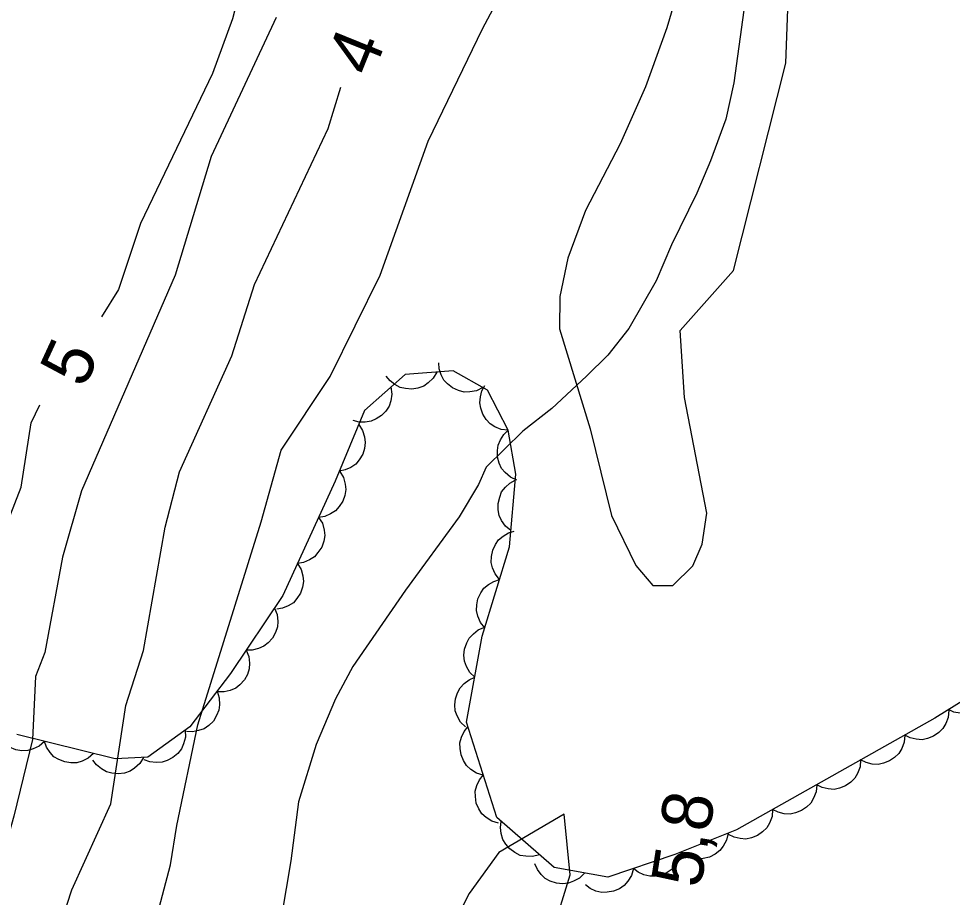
# Model space of a CAD drawing. Extents: x 282461 to 284471, y 5554090 to 5557646.
# Drawn here: x 283789.6 to 283845.1, y 5555267.6 to 5555319.8 of the extents above; entities that cross this region are included whole.
import ezdxf

# ---------------------------------------------------------------- set-up
doc = ezdxf.new("R2010")
doc.units = 0
for name, color, linetype in [('Niveau 1', 7, 'Continuous'), ('Niveau 2', 7, 'Continuous'), ('Niveau 22', 7, 'Continuous'), ('Niveau 3', 7, 'Continuous'), ('Niveau 44', 7, 'Continuous')]:
    doc.layers.add(name, color=color, linetype=linetype)

msp = doc.modelspace()

# ---------------------------------------------------------------- linework, layer by layer
at = {"layer": 'Niveau 1'}
for points in [[(283804, 5555326.4), (283802.31, 5555319.82), (283801.12, 5555316.56), (283796.84, 5555307.66), (283795.53, 5555303.73), (283794.52, 5555302.1)], [(283829.5, 5555324.05), (283828.1, 5555319.29), (283826.83, 5555315.78), (283825.33, 5555312.38), (283823.26, 5555308.42), (283822.22, 5555305.59), (283821.75, 5555303.32), (283821.73, 5555301.4), (283823.55, 5555295.45), (283824.82, 5555290.31), (283826.26, 5555287.34), (283827.27, 5555286.15), (283828.46, 5555286.14), (283829.65, 5555287.32), (283830.19, 5555288.6), (283830.48, 5555290.44), (283829.15, 5555297.32), (283828.9, 5555301.29), (283832.05, 5555304.87), (283835.17, 5555317.19), (283835.45, 5555324.69)], [(283797.01, 5555263.46), (283798.63, 5555269.55), (283798.99, 5555271.89), (283800.25, 5555277.87), (283804.01, 5555289.92), (283805.2, 5555294.19), (283808.11, 5555298.56), (283811.08, 5555304.59), (283813.93, 5555312.54), (283817.16, 5555319.22), (283818.89, 5555322.51)], [(283788.63, 5555289.08), (283789.76, 5555291.98), (283790.34, 5555295.81), (283790.86, 5555296.88)], [(283821.31, 5555265.54), (283822.36, 5555268.95), (283822, 5555272.56), (283818.12, 5555270.28), (283816.36, 5555267.84), (283814.42, 5555264.01)]]:
    msp.add_lwpolyline(points, dxfattribs=at)
at = {"layer": 'Niveau 2'}
for points in [[(283804.9, 5555319.9), (283801.03, 5555311.63), (283798.9, 5555304.59), (283793.34, 5555291.77), (283792.21, 5555287.82), (283791.15, 5555282.17), (283790.6, 5555280.74), (283790.43, 5555276.99)], [(283789.48, 5555255.91), (283790.81, 5555262.03), (283792.77, 5555268.06), (283795.07, 5555273.17), (283795.96, 5555279.01), (283797.01, 5555282.29), (283798.3, 5555289.62), (283799.15, 5555292.9), (283802.26, 5555299.79), (283803.61, 5555304.02), (283807.98, 5555313.29), (283808.74, 5555315.75)], [(283790.43, 5555276.99), (283789.31, 5555272.44), (283788.19, 5555268.48), (283787.06, 5555265.33), (283785.92, 5555262.52), (283782.72, 5555257.37), (283780.29, 5555255.37), (283777.5, 5555254.88), (283775.28, 5555254.74), (283772.14, 5555254.36), (283766.24, 5555252.99), (283764.93, 5555247.89), (283764.4, 5555244.56), (283762.81, 5555240.71), (283761.96, 5555239.64), (283756.98, 5555234.24), (283754.21, 5555231.75), (283751.69, 5555228.74), (283750.23, 5555226.04), (283749.33, 5555223.43)]]:
    msp.add_lwpolyline(points, dxfattribs=at)
at = {"layer": 'Niveau 22'}
for points in [[(283832.67, 5555320.33), (283832.08, 5555316.02), (283831.61, 5555313.86), (283830.69, 5555311.37), (283829.88, 5555309.45), (283828.38, 5555306.39), (283827.46, 5555304.24), (283825.85, 5555301.41), (283824.59, 5555299.83)], [(283824.59, 5555299.83), (283823.32, 5555298.59), (283821.26, 5555296.67), (283819.55, 5555295.31), (283817.37, 5555293.17), (283816.91, 5555292.15), (283815.76, 5555290.22), (283812.57, 5555285.86), (283809.46, 5555281.33), (283808.43, 5555279.41), (283807.27, 5555276.69), (283806.23, 5555273.29), (283805.76, 5555269.78), (283804.91, 5555264.74), (283804.44, 5555263.04), (283802.48, 5555258.4), (283800.05, 5555251.6), (283797.83, 5555246.34), (283797.34, 5555241.81), (283797.26, 5555238.46)]]:
    msp.add_lwpolyline(points, dxfattribs=at)
at = {"layer": 'Niveau 44'}
for points in [[(283817.17, 5555297.9), (283816.79, 5555297.72), (283816.39, 5555297.65), (283816.06, 5555297.64), (283815.72, 5555297.73), (283815.38, 5555297.88), (283815.08, 5555298.12), (283814.85, 5555298.35), (283814.69, 5555298.67), (283814.58, 5555299.02), (283814.55, 5555299.38)], [(283848.35, 5555280.96), (283844.01, 5555278.26), (283832.24, 5555271.62), (283828.58, 5555270.16), (283824.59, 5555268.81), (283821.4, 5555269.39), (283818, 5555272.35), (283816.2, 5555278.03), (283817.14, 5555283.13), (283818.76, 5555288.45), (283819.13, 5555292.76), (283818.68, 5555295.37), (283817.44, 5555297.75), (283815.4, 5555298.9), (283812.55, 5555298.68), (283810.14, 5555296.54), (283808.41, 5555292.35), (283805.3, 5555285.55), (283802.19, 5555280.92), (283799.78, 5555277.75), (283797.27, 5555275.94), (283795.33, 5555275.84), (283789.49, 5555277.29)], [(283814.43, 5555298.82), (283814.22, 5555298.46), (283813.92, 5555298.18), (283813.66, 5555297.99), (283813.32, 5555297.87), (283812.96, 5555297.81), (283812.58, 5555297.85), (283812.26, 5555297.91), (283811.95, 5555298.08), (283811.66, 5555298.31), (283811.43, 5555298.59)], [(283811.71, 5555297.94), (283811.77, 5555297.52), (283811.7, 5555297.12), (283811.6, 5555296.8), (283811.41, 5555296.51), (283811.16, 5555296.24), (283810.83, 5555296.04), (283810.54, 5555295.9), (283810.19, 5555295.85), (283809.82, 5555295.85), (283809.47, 5555295.94)], [(283818.68, 5555295.37), (283818.27, 5555295.41), (283817.89, 5555295.58), (283817.61, 5555295.75), (283817.37, 5555296.01), (283817.17, 5555296.32), (283817.06, 5555296.68), (283816.99, 5555297), (283817.03, 5555297.35), (283817.12, 5555297.71), (283817.29, 5555298.03)], [(283809.8, 5555295.71), (283810.03, 5555295.36), (283810.14, 5555294.97), (283810.19, 5555294.64), (283810.15, 5555294.29), (283810.04, 5555293.94), (283809.83, 5555293.62), (283809.63, 5555293.36), (283809.34, 5555293.16), (283809, 5555293.01), (283808.65, 5555292.93)], [(283819.19, 5555292.41), (283818.81, 5555292.58), (283818.5, 5555292.85), (283818.29, 5555293.1), (283818.14, 5555293.42), (283818.05, 5555293.77), (283818.04, 5555294.16), (283818.08, 5555294.48), (283818.22, 5555294.8), (283818.42, 5555295.12), (283818.68, 5555295.37)], [(283808.67, 5555292.92), (283808.89, 5555292.57), (283808.99, 5555292.17), (283809.03, 5555291.84), (283808.97, 5555291.5), (283808.85, 5555291.15), (283808.63, 5555290.83), (283808.42, 5555290.58), (283808.12, 5555290.4), (283807.78, 5555290.25), (283807.42, 5555290.19)], [(283818.84, 5555289.41), (283818.52, 5555289.67), (283818.29, 5555290.01), (283818.14, 5555290.31), (283818.08, 5555290.65), (283818.08, 5555291.02), (283818.18, 5555291.39), (283818.29, 5555291.7), (283818.51, 5555291.98), (283818.78, 5555292.23), (283819.1, 5555292.4)], [(283807.42, 5555290.19), (283807.64, 5555289.84), (283807.74, 5555289.44), (283807.78, 5555289.11), (283807.72, 5555288.77), (283807.6, 5555288.42), (283807.38, 5555288.1), (283807.17, 5555287.85), (283806.87, 5555287.66), (283806.53, 5555287.52), (283806.17, 5555287.46)], [(283818.17, 5555286.5), (283817.9, 5555286.83), (283817.75, 5555287.2), (283817.67, 5555287.52), (283817.68, 5555287.87), (283817.76, 5555288.24), (283817.93, 5555288.58), (283818.1, 5555288.85), (283818.38, 5555289.08), (283818.7, 5555289.27), (283819.04, 5555289.37)], [(283806.17, 5555287.46), (283806.39, 5555287.1), (283806.49, 5555286.71), (283806.53, 5555286.38), (283806.47, 5555286.04), (283806.35, 5555285.69), (283806.13, 5555285.37), (283805.92, 5555285.12), (283805.62, 5555284.93), (283805.28, 5555284.79), (283804.93, 5555284.73)], [(283817.29, 5555283.63), (283817.03, 5555283.95), (283816.88, 5555284.33), (283816.79, 5555284.65), (283816.81, 5555285), (283816.88, 5555285.36), (283817.05, 5555285.71), (283817.23, 5555285.98), (283817.5, 5555286.21), (283817.82, 5555286.39), (283818.17, 5555286.5)], [(283804.8, 5555284.8), (283804.95, 5555284.42), (283804.99, 5555284.01), (283804.98, 5555283.68), (283804.86, 5555283.35), (283804.68, 5555283.02), (283804.42, 5555282.74), (283804.17, 5555282.53), (283803.85, 5555282.4), (283803.48, 5555282.31), (283803.12, 5555282.31)], [(283816.69, 5555280.69), (283816.39, 5555280.98), (283816.2, 5555281.34), (283816.08, 5555281.65), (283816.05, 5555282), (283816.09, 5555282.37), (283816.22, 5555282.73), (283816.36, 5555283.02), (283816.61, 5555283.27), (283816.9, 5555283.5), (283817.23, 5555283.64)], [(283803.12, 5555282.31), (283803.28, 5555281.92), (283803.32, 5555281.52), (283803.3, 5555281.19), (283803.19, 5555280.85), (283803.01, 5555280.53), (283802.74, 5555280.25), (283802.5, 5555280.04), (283802.17, 5555279.9), (283801.81, 5555279.82), (283801.45, 5555279.82)], [(283816.15, 5555277.74), (283815.85, 5555278.03), (283815.65, 5555278.39), (283815.53, 5555278.69), (283815.51, 5555279.05), (283815.54, 5555279.41), (283815.67, 5555279.77), (283815.82, 5555280.07), (283816.06, 5555280.32), (283816.36, 5555280.54), (283816.69, 5555280.69)], [(283847.37, 5555280.35), (283847.36, 5555279.93), (283847.22, 5555279.55), (283847.07, 5555279.25), (283846.83, 5555279), (283846.54, 5555278.78), (283846.18, 5555278.63), (283845.87, 5555278.54), (283845.52, 5555278.55), (283845.15, 5555278.62), (283844.82, 5555278.77)], [(283801.39, 5555279.86), (283801.52, 5555279.47), (283801.53, 5555279.06), (283801.5, 5555278.73), (283801.36, 5555278.41), (283801.17, 5555278.09), (283800.89, 5555277.83), (283800.63, 5555277.63), (283800.29, 5555277.52), (283799.93, 5555277.45), (283799.57, 5555277.47)], [(283844.84, 5555278.73), (283844.81, 5555278.31), (283844.66, 5555277.94), (283844.5, 5555277.65), (283844.25, 5555277.4), (283843.94, 5555277.19), (283843.58, 5555277.06), (283843.26, 5555276.98), (283842.91, 5555277.01), (283842.55, 5555277.09), (283842.23, 5555277.26)], [(283817.2, 5555274.88), (283816.8, 5555275), (283816.46, 5555275.22), (283816.21, 5555275.44), (283816.02, 5555275.74), (283815.88, 5555276.08), (283815.82, 5555276.46), (283815.81, 5555276.79), (283815.91, 5555277.13), (283816.07, 5555277.46), (283816.29, 5555277.74)], [(283791.14, 5555276.88), (283790.83, 5555276.6), (283790.46, 5555276.43), (283790.14, 5555276.33), (283789.79, 5555276.32), (283789.43, 5555276.38), (283789.07, 5555276.54), (283788.79, 5555276.7), (283788.55, 5555276.96), (283788.35, 5555277.27), (283788.22, 5555277.6)], [(283799.5, 5555277.55), (283799.51, 5555277.13), (283799.4, 5555276.74), (283799.27, 5555276.43), (283799.05, 5555276.16), (283798.77, 5555275.92), (283798.43, 5555275.75), (283798.12, 5555275.64), (283797.77, 5555275.62), (283797.4, 5555275.67), (283797.06, 5555275.79)], [(283842.23, 5555277.26), (283842.19, 5555276.84), (283842.05, 5555276.46), (283841.88, 5555276.17), (283841.63, 5555275.93), (283841.33, 5555275.72), (283840.97, 5555275.59), (283840.65, 5555275.51), (283840.3, 5555275.53), (283839.94, 5555275.62), (283839.61, 5555275.78)], [(283794.05, 5555276.16), (283793.74, 5555275.88), (283793.37, 5555275.71), (283793.06, 5555275.61), (283792.7, 5555275.6), (283792.34, 5555275.66), (283791.99, 5555275.81), (283791.7, 5555275.97), (283791.47, 5555276.23), (283791.26, 5555276.54), (283791.14, 5555276.88)], [(283797.01, 5555275.93), (283796.8, 5555275.57), (283796.49, 5555275.3), (283796.22, 5555275.11), (283795.89, 5555275), (283795.52, 5555274.95), (283795.14, 5555275), (283794.82, 5555275.07), (283794.52, 5555275.25), (283794.23, 5555275.48), (283794.01, 5555275.77)], [(283839.61, 5555275.78), (283839.58, 5555275.36), (283839.43, 5555274.98), (283839.27, 5555274.7), (283839.02, 5555274.45), (283838.71, 5555274.24), (283838.35, 5555274.11), (283838.03, 5555274.03), (283837.68, 5555274.06), (283837.32, 5555274.14), (283837, 5555274.3)], [(283818.1, 5555272.02), (283817.7, 5555272.14), (283817.36, 5555272.36), (283817.11, 5555272.58), (283816.93, 5555272.88), (283816.78, 5555273.22), (283816.73, 5555273.6), (283816.72, 5555273.92), (283816.82, 5555274.26), (283816.97, 5555274.6), (283817.2, 5555274.88)], [(283837, 5555274.3), (283836.96, 5555273.89), (283836.81, 5555273.51), (283836.65, 5555273.22), (283836.4, 5555272.97), (283836.1, 5555272.77), (283835.74, 5555272.64), (283835.42, 5555272.56), (283835.07, 5555272.58), (283834.71, 5555272.67), (283834.38, 5555272.83)], [(283834.38, 5555272.83), (283834.35, 5555272.41), (283834.2, 5555272.03), (283834.04, 5555271.74), (283833.79, 5555271.5), (283833.48, 5555271.29), (283833.12, 5555271.16), (283832.8, 5555271.08), (283832.45, 5555271.11), (283832.09, 5555271.19), (283831.77, 5555271.35)], [(283820.53, 5555270.15), (283820.12, 5555270.04), (283819.72, 5555270.06), (283819.39, 5555270.11), (283819.07, 5555270.27), (283818.77, 5555270.49), (283818.53, 5555270.78), (283818.35, 5555271.06), (283818.26, 5555271.4), (283818.22, 5555271.76), (283818.26, 5555272.12)], [(283831.74, 5555271.42), (283831.65, 5555271.01), (283831.45, 5555270.66), (283831.25, 5555270.39), (283830.97, 5555270.18), (283830.64, 5555270.01), (283830.26, 5555269.93), (283829.94, 5555269.9), (283829.59, 5555269.97), (283829.25, 5555270.1), (283828.95, 5555270.31)], [(283828.95, 5555270.29), (283828.84, 5555269.88), (283828.63, 5555269.54), (283828.41, 5555269.29), (283828.12, 5555269.09), (283827.78, 5555268.94), (283827.4, 5555268.88), (283827.08, 5555268.87), (283826.74, 5555268.95), (283826.4, 5555269.11), (283826.11, 5555269.32)], [(283823.21, 5555269.06), (283822.92, 5555268.76), (283822.56, 5555268.57), (283822.26, 5555268.45), (283821.91, 5555268.42), (283821.54, 5555268.45), (283821.18, 5555268.58), (283820.88, 5555268.73), (283820.63, 5555268.97), (283820.41, 5555269.27), (283820.26, 5555269.6)], [(283826.11, 5555269.32), (283826, 5555268.92), (283825.78, 5555268.58), (283825.57, 5555268.32), (283825.28, 5555268.13), (283824.94, 5555267.98), (283824.56, 5555267.92), (283824.23, 5555267.9), (283823.89, 5555267.99), (283823.55, 5555268.14), (283823.27, 5555268.36)]]:
    msp.add_lwpolyline(points, dxfattribs=at)

# ---------------------------------------------------------------- texts
at = {"layer": 'Niveau 1'}
msp.add_text('5', height=3, rotation=65.1824, dxfattribs=at).set_placement((283793.48, 5555297.79))
at = {"layer": 'Niveau 2'}
msp.add_text('4', height=3, rotation=67.9638, dxfattribs=at).set_placement((283810.57, 5555316.29))
at = {"layer": 'Niveau 3'}
msp.add_text('5,8  ', height=3, rotation=81.0957, dxfattribs=at).set_placement((283830.11, 5555268.11))

doc.saveas('drawing.dxf')
